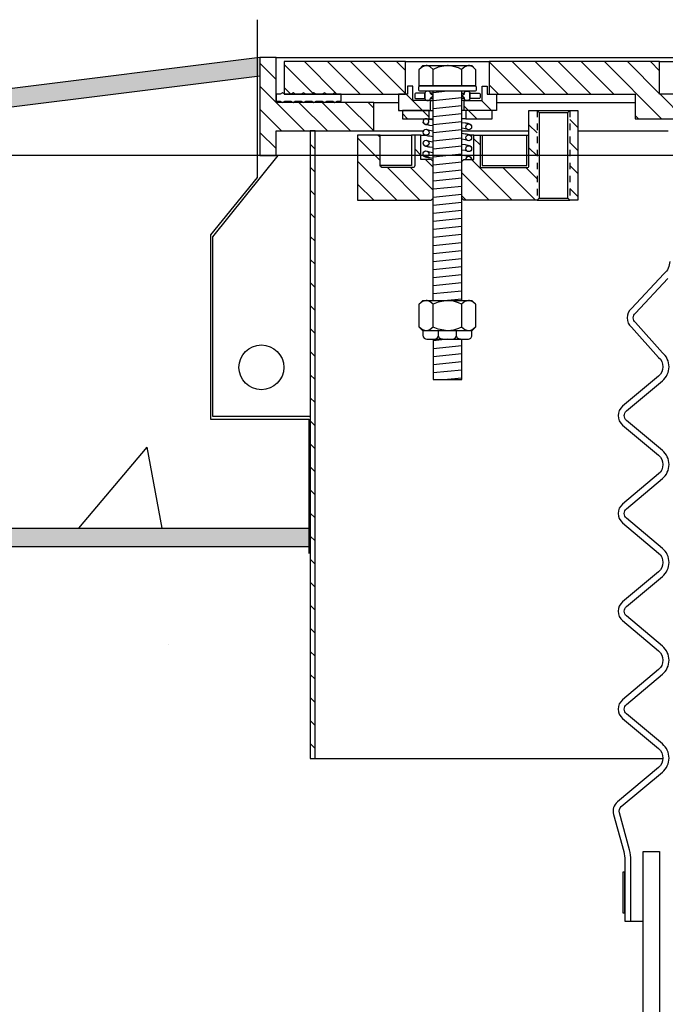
# Model space of a CAD drawing. Extents: x -169 to 7270, y -140 to 2984.
# Tile 614 of 656: x 6713 to 6723, y 971 to 986. Entities that reach past the tile are written whole.
import ezdxf

# ---------------------------------------------------------------- set-up
doc = ezdxf.new("R2010")
doc.units = 0
doc.header["$MEASUREMENT"] = 0
doc.header["$PDSIZE"] = 1
doc.linetypes.add('HIDDEN5', pattern=[0.05, 0.025, -0.025])
doc.layers.get('DEFPOINTS').update_dxf_attribs({"linetype": 'CONTINUOUS'})
for name, color, linetype in [('CONCRETE-HATCH', 2, 'CONTINUOUS'), ('DIM', 3, 'CONTINUOUS'), ('FRP-SUMP', 2, 'CONTINUOUS'), ('MULTI-PORT-MANHOLE', 4, 'CONTINUOUS'), ('MULTI-PORT-MANHOLE-HATCH', 252, 'CONTINUOUS'), ('MULTI-PORT-SHROUD', 1, 'CONTINUOUS'), ('PEAGRAVEL-HATCH', 3, 'CONTINUOUS'), ('TANK-SLAB', 6, 'CONTINUOUS')]:
    doc.layers.add(name, color=color, linetype=linetype)
doc.layers.add('FREEZE-LINES', color=8, linetype='CONTINUOUS', plot=False)
doc.styles.add('SIMPLEX', font='simplex')
doc.dimstyles.new('DIM64', dxfattribs={"dimscale": 64, "dimtxt": 0.09375, "dimasz": 0.09375, "dimexe": 0.0625, "dimexo": 0.0625, "dimgap": 0.046875, "dimtad": 1, "dimdec": 4, "dimzin": 3, "dimdsep": 46, "dimlunit": 4, "dimtxsty": 'SIMPLEX', "dimcen": 0, "dimclrd": 256, "dimclre": 256, "dimclrt": 256, "dimadec": 0, "dimazin": 0, "dimtfac": 1, "dimtdec": 4, "dimtmove": 0, "dimatfit": 3, "dimfxl": 1, "dimfrac": 2, "dimtolj": 1, "dimtzin": 0, "dimarcsym": 0})
pattern_1 = [(135, (14719.46536, -192.00985), (0.176776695, 0.176776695), [])]

# ---------------------------------------------------------------- blocks, each defined once
blk = doc.blocks.new('*D74')
at = {"layer": 'DEFPOINTS', "color": 0, "transparency": 16777216}
for p in [(7015.7, 978.296), (6391.694, 978.015), (6391.694, 700.523)]:
    blk.add_point(p, dxfattribs=at)
at = {"layer": 'DIM', "lineweight": -2, "transparency": 16777216}
for p, q in [((7015.7, 974.296), (7015.7, 696.523)), ((6391.694, 974.015), (6391.694, 696.523)), ((7009.7, 700.523), (6397.694, 700.523))]:
    blk.add_line(p, q, dxfattribs=at)
at = {"layer": 'DIM', "transparency": 16777216}
for points in [[(6397.694, 701.523), (6397.694, 699.523), (6391.694, 700.523)], [(7009.7, 701.523), (7009.7, 699.523), (7015.7, 700.523)]]:
    blk.add_solid(points, dxfattribs=at)
at = {"layer": 'DIM', "transparency": 16777216, "insert": (6703.697, 708.095), "char_height": 6, "attachment_point": 5, "style": 'SIMPLEX'}
blk.add_mtext('\\A1;52\'-0" (F.V. TANK SLAB)', dxfattribs=at)

msp = doc.modelspace()

# ---------------------------------------------------------------- hatches: boundary and pattern name
at = {"layer": 'CONCRETE-HATCH'}
h = msp.add_hatch(dxfattribs=at)
h.set_pattern_fill('AR-CONC', color=256, scale=2.67, style=0)
h.set_pattern_definition([(50, (6674.998, 981.345), (19.151, -1.6755), [2.0025, -22.0275]), (355, (6674.998, 981.345), (-3.705, 20.0835), [1.602, -17.622]), (100.45, (6676.593, 981.206), (15.446, 18.408), [1.702, -18.7205]), (46.184, (6674.998, 986.685), (28.495, -4.42), [3.004, -33.041]), (96.636, (6677.372, 986.317), (24.955, 26.009), [2.553, -28.081]), (351.184, (6674.998, 986.685), (24.955, 26.009), [2.403, -26.433]), (21, (6677.668, 985.35), (15.9374, -10.75), [2.0025, -22.0275]), (326, (6677.668, 985.35), (6.4965, 19.3615), [1.602, -17.622]), (71.45, (6678.996, 984.454), (22.434, 8.6116), [1.702, -18.7205]), (37.5, (6674.9975, 981.345), (0.3247, 8.8883), [0, -17.4084, 0, -17.889, 0, -17.6887]), (7.5, (6674.9975, 981.345), (7.024, 10.5308), [0, -10.1994, 0, -17.0079, 0, -6.7417]), (327.5, (6669.0434, 981.345), (14.2531, -0.6022), [0, -6.675, 0, -20.826, 0, -27.6345]), (317.5, (6666.373, 981.345), (15.571, 2.6728), [0, -8.6775, 0, -13.8306, 0, -19.6245])])
h.paths.add_polyline_path([(6715.60045, 982.76471), (6716.57545, 983.98346), (6716.57545, 984.01471), (6716.32545, 984.01471), (6716.32545, 985.23127), (6704.34296, 983.73346), (6646.29824, 983.73346), (6634.35496, 985.22637), (6634.35496, 983.67456), (6635.07038, 982.79832), (6635.07038, 979.97135), (6633.56245, 979.97135), (6633.56245, 978.29596), (6717.10045, 978.29596), (6717.10045, 980.01471), (6715.60045, 980.01471)])
at = {"layer": 'MULTI-PORT-MANHOLE-HATCH', "linetype": 'Continuous'}
h = msp.add_hatch(dxfattribs=at)
h.set_pattern_fill('LINE', color=256, scale=2, angle=45, style=0)
h.set_pattern_definition(pattern_1)
h.paths.add_polyline_path([(6716.57545, 984.01471), (6716.57545, 984.38971), (6718.07545, 984.38971), (6718.07545, 984.82721), (6716.57545, 984.82721), (6716.57545, 985.51471), (6716.32545, 985.51471), (6716.32545, 984.01471)])
h = msp.add_hatch(dxfattribs=at)
h.set_pattern_fill('LINE', color=256, scale=2, angle=45, style=0)
h.set_pattern_definition(pattern_1)
h.paths.add_polyline_path([(6718.55982, 985.45221), (6716.70045, 985.45221), (6716.70045, 984.95221), (6718.55982, 984.95221)])
h = msp.add_hatch(dxfattribs=at)
h.set_pattern_fill('LINE', color=256, scale=2, angle=45, style=0)
h.set_pattern_definition(pattern_1)
h.paths.add_polyline_path([(6723.20045, 984.57721), (6723.20045, 984.95221), (6722.45045, 984.95221), (6722.45045, 985.45221), (6719.84107, 985.45221), (6719.84107, 984.95221), (6722.07545, 984.95221), (6722.07545, 984.57721)])
h = msp.add_hatch(dxfattribs=at)
h.set_pattern_fill('LINE', color=256, scale=2, angle=45, style=0)
h.set_pattern_definition(pattern_1)
h.paths.add_polyline_path([(6718.94263, 984.85846), (6718.6692, 984.85846), (6718.6692, 985.07721), (6718.59107, 985.07721), (6718.59107, 984.95221), (6718.45045, 984.95221), (6718.45045, 984.70221), (6718.94263, 984.70221)])
h.paths.add_polyline_path([(6719.95045, 984.95221), (6719.80982, 984.95221), (6719.80982, 985.07721), (6719.7317, 985.07721), (6719.7317, 984.85846), (6719.45826, 984.85846), (6719.45826, 984.70221), (6719.95045, 984.70221)])
h.paths.add_polyline_path([(6719.88795, 984.70221), (6719.4817, 984.70221), (6719.4817, 984.57721), (6719.88795, 984.57721)])
h.paths.add_polyline_path([(6718.9192, 984.70221), (6718.51295, 984.70221), (6718.51295, 984.57721), (6718.9192, 984.57721)])
h = msp.add_hatch(dxfattribs=at)
h.set_pattern_fill('LINE', color=256, scale=2, angle=45, style=0)
h.set_pattern_definition(pattern_1)
h.paths.add_polyline_path([(6720.57545, 984.70221), (6720.45045, 984.70221), (6720.45045, 983.85846, -0.41421356), (6720.4192, 983.82721), (6719.7317, 983.82721, -0.41421356), (6719.70045, 983.85846), (6719.70045, 984.32721), (6719.6067, 984.32721), (6719.6067, 983.95221), (6719.45045, 983.95221), (6719.4192, 983.92096), (6719.4192, 983.35846), (6719.45045, 983.32721), (6720.57545, 983.32721)])
h.paths.add_polyline_path([(6721.20045, 984.70221), (6721.07545, 984.70221), (6721.07545, 983.32721), (6721.20045, 983.32721)])
h = msp.add_hatch(dxfattribs=at)
h.set_pattern_fill('LINE', color=256, scale=2, angle=45, style=0)
h.set_pattern_definition([(135, (14678.34006, -192.00985), (0.176776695, 0.176776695), [])])
h.paths.add_polyline_path([(6717.10045, 974.76471), (6717.17514, 974.76471), (6717.17514, 984.38971), (6717.10045, 984.38971)])
h = msp.add_hatch(dxfattribs=at)
h.set_pattern_fill('LINE', color=256, scale=2, angle=45, style=0)
h.set_pattern_definition(pattern_1)
h.paths.add_polyline_path([(6718.9817, 983.92096), (6718.95045, 983.95221), (6718.7942, 983.95221), (6718.7942, 984.32721), (6718.70045, 984.32721), (6718.70045, 983.85846, -0.41421356), (6718.6692, 983.82721), (6718.22672, 983.82721), (6718.19796, 983.8314), (6718.1769, 983.84284), (6718.1692, 983.85846), (6718.1692, 984.32721), (6717.82545, 984.32721), (6717.82545, 983.32721), (6718.95045, 983.32721), (6718.9817, 983.35846)])
at = {"layer": 'PEAGRAVEL-HATCH'}
h = msp.add_hatch(dxfattribs=at)
h.set_pattern_fill('AR-SAND', color=256, scale=7.5, style=0)
h.set_pattern_definition([(37.5, (6695.749, 961.794), (-0.4725, 14.451), [0, -11.4, 0, -12.75, 0, -12.1875]), (7.5, (6695.749, 961.794), (13.273, 21.166), [0, -6.15, 0, -10.275, 0, -3.9375]), (327.5, (6686.524, 961.794), (23.356, 0.0424), [0, -3.75, 0, -13.5, 0, -17.625]), (317.5, (6686.524, 961.794), (22.546, 6.583), [0, -1.875, 0, -8.85, 0, -10.125])])
h.paths.add_polyline_path([(6695.74875, 977.91283), (6717.10045, 977.91283), (6717.10045, 961.79407), (6695.74875, 961.79407)])
h = msp.add_hatch(dxfattribs=at)
h.set_pattern_fill('AR-SAND', color=256, scale=7.5, style=0)
h.set_pattern_definition([(37.5, (6717.1, 961.794), (-0.472, 14.451), [0, -11.4, 0, -12.75, 0, -12.1875]), (7.5, (6717.1, 961.794), (13.273, 21.166), [0, -6.15, 0, -10.275, 0, -3.9375]), (327.5, (6707.875, 961.794), (23.356, 0.0424), [0, -3.75, 0, -13.5, 0, -17.625]), (317.5, (6707.875, 961.794), (22.546, 6.583), [0, -1.875, 0, -8.85, 0, -10.125])])
h.paths.add_polyline_path([(6721.8892, 973.02355), (6721.9192, 973.20603, 0.0672126), (6721.90129, 973.33865), (6721.7448, 973.90753, -0.29327684), (6721.80506, 974.10089), (6722.43552, 974.62992, 0.20935884), (6722.50229, 974.76471), (6717.17514, 974.76471), (6717.10045, 974.76471), (6717.10045, 961.79407), (6721.44871, 961.79407), (6721.45036, 966.47039), (6720.83504, 966.47039), (6720.83517, 966.63109), (6720.83517, 968.84474, -0.3360158), (6721.45506, 969.663, -0.00313047), (6722.01511, 969.81672, 0.33950342), (6722.20045, 970.05822), (6722.20045, 972.27355), (6722.01295, 972.27355), (6721.9192, 972.27355), (6721.9192, 972.39855), (6721.8892, 972.39855)])
h = msp.add_hatch(dxfattribs=at)
h.set_pattern_fill('AR-SAND', color=256, scale=7.5, style=0)
h.set_pattern_definition([(37.5, (6719.552, 970.554), (-0.472, 14.451), [0, -11.4, 0, -12.75, 0, -12.1875]), (7.5, (6719.552, 970.554), (13.273, 21.166), [0, -6.15, 0, -10.275, 0, -3.9375]), (327.5, (6710.327, 970.554), (23.356, 0.042), [0, -3.75, 0, -13.5, 0, -17.625]), (317.5, (6710.327, 970.554), (22.546, 6.583), [0, -1.875, 0, -8.85, 0, -10.125])])
h.paths.add_polyline_path([(6722.20045, 972.27355), (6722.01295, 972.27355), (6721.9192, 972.27355), (6721.9192, 972.39855), (6721.8892, 972.39855), (6721.8892, 973.02355), (6721.9192, 973.20603, 0.0672126), (6721.90129, 973.33865), (6721.7448, 973.90753, -0.29327684), (6721.80506, 974.10089), (6722.43552, 974.62992, 0.20935884), (6722.50229, 974.76471), (6717.17514, 974.76471), (6717.10045, 974.76471), (6717.10045, 961.79407), (6721.44871, 961.79407), (6721.45036, 966.47039), (6720.83504, 966.47039), (6720.83517, 966.63109), (6720.83517, 968.84474, -0.3360158), (6721.45506, 969.663, -0.00313047), (6722.01511, 969.81672, 0.33950342), (6722.20045, 970.05822)])
at = {"layer": 'TANK-SLAB'}
for points in [[(6716.32545, 985.23127), (6716.32545, 985.51471), (6704.32545, 984.01471), (6646.31575, 984.01471), (6634.31575, 985.51471), (6634.31575, 985.23127), (6646.29824, 983.73346), (6704.34296, 983.73346)], [(6717.10045, 978.29596), (6633.54075, 978.29596), (6633.54075, 978.01471), (6717.10045, 978.01471)]]:
    msp.add_hatch(color=256, dxfattribs=at).paths.add_polyline_path(points)

# ---------------------------------------------------------------- linework, layer by layer
at = {"layer": 'DEFPOINTS'}
msp.add_lwpolyline([(6716.28624, 986.09576), (6716.28624, 983.67456), (6715.57081, 982.79832), (6715.57081, 979.97135), (6717.07875, 979.97135), (6717.07875, 977.91141)], dxfattribs=at)
at = {"layer": 'FREEZE-LINES', "linetype": 'Continuous'}
msp.add_line((7225.69428, 984.01471), (6181.69428, 984.01471), dxfattribs=at)
at = {"layer": 'FRP-SUMP'}
msp.add_lwpolyline([(6721.55007, 969.32614, 0.33616492), (6721.18517, 968.84474), (6721.18517, 966.63109), (6720.99366, 966.47039), (6720.83504, 966.47039), (6720.83517, 966.63109), (6720.83517, 968.84474, -0.33616492), (6721.4555, 969.66312, -0.00312802), (6722.01511, 969.81672, 0.33950342), (6722.20045, 970.05822), (6722.20045, 973.34109), (6722.45017, 973.34109), (6722.45017, 969.95415, -0.33985649), (6722.07889, 969.471, 0.00350371)], format="xyb", close=True, dxfattribs=at)
at = {"layer": 'MULTI-PORT-MANHOLE', "color": 7, "linetype": 'Continuous'}
for p, q in [((6716.57545, 985.51471), (6722.82475, 985.51471)), ((6718.55982, 985.45221), (6719.84107, 985.45221)), ((6718.9817, 984.96906), (6718.94042, 984.96906)), ((6719.4192, 984.96906), (6719.46047, 984.96906)), ((6718.07545, 984.82721), (6718.45045, 984.82721)), ((6718.94042, 984.88847), (6718.9817, 984.88847)), ((6718.94263, 984.85846), (6718.9817, 984.85846)), ((6719.46047, 984.88847), (6719.4192, 984.88847)), ((6719.45826, 984.85846), (6719.4192, 984.85846)), ((6719.95045, 984.82721), (6722.07545, 984.82721)), ((6718.94263, 984.70221), (6718.9817, 984.70221)), ((6719.45826, 984.70221), (6719.4192, 984.70221)), ((6720.57545, 984.70221), (6721.07545, 984.70221)), ((6718.9192, 984.57721), (6718.9817, 984.57721)), ((6719.4817, 984.57721), (6719.4192, 984.57721)), ((6718.07545, 984.38971), (6718.83382, 984.38971)), ((6718.1692, 984.32721), (6718.65222, 984.32721)), ((6718.7942, 984.32721), (6718.85329, 984.32721)), ((6719.4192, 984.38971), (6720.45045, 984.38971)), ((6719.6067, 984.32721), (6719.5476, 984.32721)), ((6719.7317, 984.32721), (6720.4192, 984.32721)), ((6721.20045, 984.38971), (6722.58527, 984.38971)), ((6720.57545, 983.32721), (6721.07545, 983.32721)), ((6717.17514, 974.76471), (6722.50229, 974.76471))]:
    msp.add_line(p, q, dxfattribs=at)
at = {"layer": 'MULTI-PORT-MANHOLE', "color": 254, "linetype": 'Continuous'}
msp.add_line((6722.45045, 985.45221), (6722.74894, 985.45221), dxfattribs=at)
at = {"layer": 'MULTI-PORT-MANHOLE', "color": 2, "linetype": 'Continuous'}
for p, q in [((6718.98394, 985.07906), (6718.98394, 985.33355)), ((6719.41695, 985.33355), (6719.41695, 985.07906)), ((6718.9817, 981.7889), (6718.9817, 984.99907)), ((6719.4192, 981.7889), (6719.4192, 984.99907)), ((6720.6067, 984.67096), (6721.0442, 984.67096)), ((6720.6067, 983.35846), (6721.0442, 983.35846)), ((6718.98394, 981.38291), (6718.98394, 981.73089)), ((6719.41695, 981.73089), (6719.41695, 981.38291))]:
    msp.add_line(p, q, dxfattribs=at)
at = {"layer": 'MULTI-PORT-MANHOLE', "color": 3, "linetype": 'Continuous'}
msp.add_line((6718.9817, 983.90229), (6718.9817, 984.84197), dxfattribs=at)
at = {"layer": 'MULTI-PORT-MANHOLE', "color": 1, "linetype": 'HIDDEN5', "ltscale": 0.4}
for p, q in [((6720.57545, 984.70221), (6720.57545, 983.32721)), ((6721.07545, 984.70221), (6721.07545, 983.32721))]:
    msp.add_line(p, q, dxfattribs=at)
at = {"layer": 'MULTI-PORT-MANHOLE', "linetype": 'Continuous'}
for points in [[(6716.57545, 984.01471), (6716.57545, 984.38971), (6718.07545, 984.38971), (6718.07545, 984.82721), (6716.57545, 984.82721), (6716.57545, 985.51471), (6716.32545, 985.51471), (6716.32545, 984.01471)], [(6718.55982, 985.45221), (6716.70045, 985.45221), (6716.70045, 984.95221), (6718.55982, 984.95221)], [(6723.20045, 984.57721), (6723.20045, 984.95221), (6722.45045, 984.95221), (6722.45045, 985.45221), (6719.84107, 985.45221), (6719.84107, 984.95221), (6722.07545, 984.95221), (6722.07545, 984.57721)], [(6717.10045, 974.76471), (6717.17514, 974.76471), (6717.17514, 984.38971), (6717.10045, 984.38971), (6717.10045, 974.76471)]]:
    msp.add_lwpolyline(points, close=True, dxfattribs=at)
at = {"layer": 'MULTI-PORT-MANHOLE', "color": 2, "linetype": 'Continuous'}
for points in [[(6718.82545, 985.07906), (6718.76743, 985.07906), (6718.76743, 985.33355), (6718.82545, 985.39156), (6719.57544, 985.39156), (6719.63346, 985.33355), (6719.63346, 985.07906), (6719.57544, 985.07906)], [(6718.6692, 985.07721), (6718.59107, 985.07721), (6718.59107, 984.95221), (6718.45045, 984.95221), (6718.45045, 984.70221), (6718.94263, 984.70221), (6718.94263, 984.85846), (6718.6692, 984.85846)], [(6719.7317, 985.07721), (6719.80982, 985.07721), (6719.80982, 984.95221), (6719.95045, 984.95221), (6719.95045, 984.70221), (6719.45826, 984.70221), (6719.45826, 984.85846), (6719.7317, 984.85846)], [(6718.9192, 984.57721), (6718.9192, 984.70221), (6718.51295, 984.70221), (6718.51295, 984.57721), (6718.9192, 984.57721)], [(6719.4817, 984.57721), (6719.88795, 984.57721), (6719.88795, 984.70221), (6719.4817, 984.70221), (6719.4817, 984.57721)], [(6721.0442, 983.35846), (6721.0442, 984.67096), (6721.07545, 984.70221), (6721.20045, 984.70221), (6721.20045, 983.32721), (6721.07545, 983.32721)], [(6718.82545, 981.3249), (6718.76743, 981.38291), (6718.76743, 981.73089), (6718.82545, 981.7889), (6719.57544, 981.7889), (6719.63346, 981.73089), (6719.63346, 981.38291), (6719.57544, 981.3249)]]:
    msp.add_lwpolyline(points, close=True, dxfattribs=at)
for points in [[(6719.63346, 985.33355), (6719.58833, 985.37088), (6719.5388, 985.39156), (6719.5252, 985.39156), (6719.5252, 985.39156), (6719.46893, 985.37505), (6719.41695, 985.33355), (6719.36835, 985.35569), (6719.29269, 985.38039), (6719.21145, 985.3914), (6719.20045, 985.39156), (6719.06093, 985.36646), (6718.98394, 985.33355), (6718.93881, 985.37088), (6718.88928, 985.39156), (6718.87569, 985.39156), (6718.81942, 985.37505), (6718.76743, 985.33355)], [(6719.63346, 981.73089), (6719.58833, 981.76822), (6719.5388, 981.7889), (6719.5252, 981.7889), (6719.5252, 981.7889), (6719.46893, 981.77238), (6719.41695, 981.73089), (6719.36835, 981.75303), (6719.29269, 981.77772), (6719.21145, 981.78874), (6719.20045, 981.7889), (6719.06093, 981.76379), (6718.98394, 981.73089), (6718.93881, 981.76822), (6718.88928, 981.7889), (6718.87569, 981.7889), (6718.81942, 981.77238), (6718.76743, 981.73089)], [(6719.63346, 981.38291), (6719.58833, 981.34558), (6719.5388, 981.3249), (6719.5252, 981.3249), (6719.5252, 981.3249), (6719.46893, 981.34142), (6719.41695, 981.38291), (6719.36835, 981.36077), (6719.29269, 981.33608), (6719.21145, 981.32506), (6719.20045, 981.3249), (6719.06093, 981.35001), (6718.98394, 981.38291), (6718.93881, 981.34558), (6718.88928, 981.3249), (6718.87569, 981.3249), (6718.81942, 981.34142), (6718.76743, 981.38291)], [(6718.9817, 981.1949), (6718.9817, 980.57756), (6719.4192, 980.57756), (6719.4192, 981.1949)]]:
    msp.add_lwpolyline(points, dxfattribs=at)
for points in [[(6718.77657, 985.07906), (6719.62432, 985.07906, -0.41421356), (6719.63994, 985.06344), (6719.63994, 985.01469, -0.41421356), (6719.62432, 984.99907), (6718.77657, 984.99907, -0.41421356), (6718.76095, 985.01469), (6718.76095, 985.06344, -0.41421356)], [(6720.57545, 983.32721), (6719.45045, 983.32721), (6719.4192, 983.35846), (6719.4192, 983.92096), (6719.45045, 983.95221), (6719.6067, 983.95221), (6719.6067, 984.32721), (6719.70045, 984.32721), (6719.70045, 983.85846, 0.41421356), (6719.7317, 983.82721), (6720.4192, 983.82721, 0.41421356), (6720.45045, 983.85846), (6720.45045, 984.70221), (6720.57545, 984.70221), (6720.6067, 984.67096), (6720.6067, 983.35846)], [(6718.1692, 983.85846), (6718.1692, 984.32721), (6717.82545, 984.32721), (6717.82545, 983.32721), (6718.95045, 983.32721), (6718.9817, 983.35846), (6718.9817, 983.92096), (6718.95045, 983.95221), (6718.7942, 983.95221), (6718.7942, 984.32721), (6718.70045, 984.32721), (6718.70045, 983.85846, -0.41421356), (6718.6692, 983.82721), (6718.22672, 983.82721), (6718.19796, 983.8314), (6718.1769, 983.84284)]]:
    msp.add_lwpolyline(points, format="xyb", close=True, dxfattribs=at)
at = {"layer": 'MULTI-PORT-MANHOLE', "color": 7, "linetype": 'Continuous'}
msp.add_lwpolyline([(6716.68115, 984.97521), (6716.67469, 984.97521), (6716.64044, 984.95521), (6716.57545, 984.95521), (6716.57545, 984.84722), (6716.64044, 984.84722), (6716.67469, 984.82721), (6716.70894, 984.84722), (6716.80094, 984.84722), (6716.83519, 984.82721), (6716.86945, 984.84722), (6716.96145, 984.84722), (6716.9957, 984.82721), (6717.02994, 984.84722), (6717.12194, 984.84722), (6717.15619, 984.82721), (6717.19044, 984.84722), (6717.28244, 984.84722), (6717.31669, 984.82721), (6717.35095, 984.84722), (6717.44295, 984.84722), (6717.4772, 984.82721), (6717.51144, 984.84722), (6717.57545, 984.84722), (6717.57545, 984.95521), (6717.51144, 984.95521), (6717.4772, 984.97521), (6717.44295, 984.95521), (6717.35095, 984.95521), (6717.31669, 984.97521), (6717.28244, 984.95521), (6717.19044, 984.95521), (6717.15619, 984.97521), (6717.12194, 984.95521), (6717.02994, 984.95521), (6716.9957, 984.97521), (6716.96145, 984.95521), (6716.86945, 984.95521), (6716.83519, 984.97521), (6716.80094, 984.95521), (6716.70894, 984.95521), (6716.67469, 984.97521)], dxfattribs=at)
for points in [[(6718.85545, 984.88976), (6718.85545, 984.96777), (6718.71607, 984.96777, 0.41421356), (6718.70045, 984.95214), (6718.70045, 984.90458, 0.41421356), (6718.71044, 984.88896), (6718.85544, 984.88896)], [(6718.85545, 984.88971, 0.41421356), (6718.8867, 984.85846), (6718.90919, 984.85846, 0.41421356), (6718.94044, 984.88971), (6718.94044, 984.8936), (6718.98105, 984.92877), (6718.94044, 984.96393), (6718.94044, 984.96782, 0.41421356), (6718.90919, 984.99907), (6718.8867, 984.99907, 0.41421356), (6718.85545, 984.96782), (6718.85545, 984.88847)], [(6719.54545, 984.88971, -0.41421356), (6719.5142, 984.85846), (6719.4917, 984.85846, -0.41421356), (6719.46045, 984.88971), (6719.46045, 984.8936), (6719.41984, 984.92877), (6719.46045, 984.96393), (6719.46045, 984.96782, -0.41421356), (6719.4917, 984.99907), (6719.5142, 984.99907, -0.41421356), (6719.54545, 984.96782), (6719.54545, 984.88847)], [(6719.54545, 984.88976), (6719.54545, 984.96777), (6719.68482, 984.96777, -0.41421356), (6719.70045, 984.95214), (6719.70045, 984.90458, -0.41421356), (6719.69045, 984.88896), (6719.54545, 984.88896)]]:
    msp.add_lwpolyline(points, format="xyb", dxfattribs=at)
at = {"layer": 'MULTI-PORT-MANHOLE', "color": 1, "linetype": 'Continuous'}
for points in [[(6718.85319, 984.57721, 4.45498163), (6718.89172, 984.57721)], [(6719.57183, 983.95221, 0.98838487), (6719.48168, 983.95221)]]:
    msp.add_lwpolyline(points, format="xyb", close=True, dxfattribs=at)
for points in [[(6718.9817, 984.46729), (6718.92905, 984.47433), (6718.91657, 984.47617), (6718.90514, 984.478), (6718.88723, 984.48121), (6718.87091, 984.48566), (6718.86338, 984.48828), (6718.85564, 984.4918), (6718.85063, 984.49469), (6718.84528, 984.49857), (6718.84051, 984.50298), (6718.8359, 984.50857), (6718.83161, 984.51591), (6718.82937, 984.52323)], [(6718.9817, 984.55755), (6718.93474, 984.56446), (6718.92006, 984.56676), (6718.89216, 984.57721)], [(6719.4192, 984.52055), (6719.47059, 984.51368), (6719.48307, 984.51184), (6719.4945, 984.51), (6719.51241, 984.50679), (6719.52873, 984.50234), (6719.53626, 984.49973), (6719.544, 984.49621), (6719.54901, 984.49332), (6719.55436, 984.48943), (6719.55913, 984.48502), (6719.56374, 984.47944), (6719.56803, 984.4721), (6719.57028, 984.46477)], [(6718.70045, 984.32721), (6718.65222, 984.32721), (6718.65222, 983.85846), (6718.1692, 983.85846)], [(6718.9817, 984.3006), (6718.93073, 984.30742), (6718.91825, 984.30926), (6718.90682, 984.31109), (6718.88891, 984.3143), (6718.87259, 984.31875), (6718.86506, 984.32137), (6718.85732, 984.32489), (6718.85231, 984.32778), (6718.84696, 984.33166), (6718.84219, 984.33607), (6718.83758, 984.34166), (6718.8333, 984.349), (6718.83105, 984.35632)], [(6718.88996, 984.41176), (6718.92174, 984.39985), (6718.9817, 984.391)], [(6719.51136, 984.40933), (6719.47958, 984.42125), (6719.4192, 984.43016)], [(6719.4192, 984.35371), (6719.47059, 984.34683), (6719.48307, 984.34499), (6719.4945, 984.34316), (6719.51241, 984.33995), (6719.52873, 984.3355), (6719.53626, 984.33288), (6719.544, 984.32936), (6719.54901, 984.32647), (6719.55436, 984.32259), (6719.55913, 984.31818), (6719.56374, 984.31259), (6719.56803, 984.30525), (6719.57028, 984.29793)], [(6719.70045, 984.32721), (6719.7317, 984.32721), (6719.7317, 983.85846), (6720.4192, 983.85846), (6720.4192, 984.32721), (6720.45045, 984.32721)], [(6718.9817, 984.13365), (6718.93073, 984.14047), (6718.91825, 984.14231), (6718.90682, 984.14414), (6718.88891, 984.14735), (6718.87259, 984.1518), (6718.86506, 984.15442), (6718.85732, 984.15794), (6718.85231, 984.16083), (6718.84696, 984.16472), (6718.84219, 984.16913), (6718.83758, 984.17471), (6718.8333, 984.18205), (6718.83105, 984.18937)], [(6718.88996, 984.24481), (6718.92174, 984.2329), (6718.9817, 984.22405)], [(6719.51136, 984.24249), (6719.47958, 984.25441), (6719.4192, 984.26332)], [(6719.4192, 984.18674), (6719.47059, 984.17987), (6719.48307, 984.17802), (6719.4945, 984.17619), (6719.51241, 984.17298), (6719.52873, 984.16853), (6719.53626, 984.16591), (6719.544, 984.16239), (6719.54901, 984.15951), (6719.55436, 984.15562), (6719.55913, 984.15121), (6719.56374, 984.14563), (6719.56803, 984.13829), (6719.57028, 984.13096)], [(6718.9817, 983.96795), (6718.92889, 983.97501), (6718.91641, 983.97685), (6718.90498, 983.97868), (6718.88707, 983.98189), (6718.87075, 983.98634), (6718.86322, 983.98896), (6718.85548, 983.99248), (6718.85047, 983.99537), (6718.84512, 983.99925), (6718.84035, 984.00366), (6718.83574, 984.00925), (6718.83146, 984.01659), (6718.82921, 984.02391)], [(6718.88996, 984.0791), (6718.92174, 984.06718), (6718.9817, 984.05834)], [(6719.51136, 984.07552), (6719.47958, 984.08744), (6719.4192, 984.09635)], [(6719.4192, 984.02064), (6719.47016, 984.01382), (6719.48264, 984.01198), (6719.49407, 984.01015), (6719.51198, 984.00694), (6719.5283, 984.00249), (6719.53583, 983.99987), (6719.54357, 983.99635), (6719.54858, 983.99346), (6719.55393, 983.98958), (6719.5587, 983.98517), (6719.56331, 983.97958), (6719.56759, 983.97224), (6719.56984, 983.96492)]]:
    msp.add_lwpolyline(points, dxfattribs=at)
at = {"layer": 'MULTI-PORT-MANHOLE', "linetype": 'Continuous'}
msp.add_lwpolyline([(6717.10045, 984.01471), (6716.60045, 984.01471), (6715.60045, 982.76471), (6715.60045, 980.01471), (6717.10045, 980.01471)], dxfattribs=at)
at = {"layer": 'MULTI-PORT-MANHOLE', "color": 2, "linetype": 'Continuous'}
for points in [[(6718.82545, 981.3249), (6718.82545, 981.2574, 0.41421241), (6718.88794, 981.1949), (6719.51294, 981.1949, 0.41421472), (6719.57545, 981.2574), (6719.57545, 981.3249)], [(6719.00046, 981.1949, 0.41186067), (6719.06246, 981.2574), (6719.06246, 981.3249)], [(6719.12445, 981.1949, -0.41186067), (6719.06246, 981.2574), (6719.06246, 981.3249)], [(6719.27644, 981.1949, 0.41186067), (6719.33843, 981.2574), (6719.33843, 981.3249)], [(6719.40043, 981.1949, -0.41186067), (6719.33843, 981.2574), (6719.33843, 981.3249)]]:
    msp.add_lwpolyline(points, format="xyb", dxfattribs=at)
at = {"layer": 'MULTI-PORT-MANHOLE', "color": 1, "linetype": 'Continuous'}
for centre in [(6719.52718, 984.45154), (6718.87414, 984.36955), (6719.52718, 984.2847), (6718.87414, 984.2026), (6719.52718, 984.11773), (6718.8723, 984.03714)]:
    msp.add_circle(centre, 0.04508, dxfattribs=at)
at = {"layer": 'MULTI-PORT-MANHOLE', "linetype": 'Continuous'}
msp.add_circle((6716.35045, 980.76471), 0.34375, dxfattribs=at)
at = {"layer": 'MULTI-PORT-MANHOLE-HATCH'}
for p, q in [((6719.20045, 984.99907), (6718.9817, 984.97628)), ((6719.4192, 984.89839), (6718.9817, 984.85281)), ((6719.4192, 984.77492), (6718.9817, 984.72934)), ((6719.4192, 984.65146), (6718.9817, 984.60587)), ((6719.4192, 984.65146), (6718.9817, 984.60587)), ((6719.4192, 984.52799), (6718.9817, 984.4824)), ((6719.4192, 984.40452), (6718.9817, 984.35894)), ((6719.4192, 984.40452), (6718.9817, 984.35894)), ((6719.4192, 984.28105), (6718.9817, 984.23547)), ((6719.4192, 984.15758), (6718.9817, 984.112)), ((6719.4192, 984.15758), (6718.9817, 984.112)), ((6719.4192, 984.03412), (6718.9817, 983.98853)), ((6719.4192, 983.91065), (6718.9817, 983.86506)), ((6719.4192, 983.91065), (6718.9817, 983.86506)), ((6719.4192, 983.78718), (6718.9817, 983.7416)), ((6719.4192, 983.66371), (6718.9817, 983.61813)), ((6719.4192, 983.66371), (6718.9817, 983.61813)), ((6719.4192, 983.54024), (6718.9817, 983.49466)), ((6719.4192, 983.41678), (6718.9817, 983.37119)), ((6719.4192, 983.41678), (6718.9817, 983.37119)), ((6719.4192, 983.29331), (6718.9817, 983.24772)), ((6719.4192, 983.16984), (6718.9817, 983.12426)), ((6719.4192, 983.16984), (6718.9817, 983.12426)), ((6719.4192, 983.04637), (6718.9817, 983.00079)), ((6719.4192, 982.9229), (6718.9817, 982.87732)), ((6719.4192, 982.9229), (6718.9817, 982.87732)), ((6719.4192, 982.79944), (6718.9817, 982.75385)), ((6719.4192, 982.67597), (6718.9817, 982.63038)), ((6719.4192, 982.67597), (6718.9817, 982.63038)), ((6719.4192, 982.5525), (6718.9817, 982.50692)), ((6719.4192, 982.42903), (6718.9817, 982.38345)), ((6719.4192, 982.42903), (6718.9817, 982.38345)), ((6719.4192, 982.30556), (6718.9817, 982.25998)), ((6719.4192, 982.1821), (6718.9817, 982.13651)), ((6719.4192, 982.1821), (6718.9817, 982.13651)), ((6719.4192, 982.05863), (6718.9817, 982.01304)), ((6719.4192, 981.93516), (6718.9817, 981.88958)), ((6719.4192, 981.93516), (6718.9817, 981.88958)), ((6719.4192, 981.81169), (6719.20045, 981.7889)), ((6719.20045, 981.1949), (6718.9817, 981.17211)), ((6719.4192, 981.09423), (6718.9817, 981.04864)), ((6719.4192, 980.97076), (6718.9817, 980.92517)), ((6719.4192, 980.84729), (6718.9817, 980.80171)), ((6719.4192, 980.72382), (6718.9817, 980.67824)), ((6719.4192, 980.60035), (6719.20045, 980.57756))]:
    msp.add_line(p, q, dxfattribs=at)
at = {"layer": 'MULTI-PORT-SHROUD', "color": 7}
msp.add_line((6722.01295, 972.27355), (6722.20045, 972.27355), dxfattribs=at)
at = {"layer": 'MULTI-PORT-SHROUD', "color": 1, "linetype": 'Continuous'}
for points in [[(6722.6067, 982.39013, -0.22169529), (6722.51739, 982.19861), (6722.02042, 981.66718, 0.46630908), (6722.02042, 981.37992), (6722.43552, 980.91718, -0.46630905), (6722.43552, 980.62992), (6721.88406, 980.16718, 0.46630905), (6721.88406, 979.87992), (6722.43552, 979.41718, -0.46630905), (6722.43552, 979.12992), (6721.88406, 978.66718, 0.46630905), (6721.88406, 978.37992), (6722.43552, 977.91718, -0.46630905), (6722.43552, 977.62992), (6721.88406, 977.16718, 0.46630905), (6721.88406, 976.87992), (6722.43552, 976.41718, -0.46630905), (6722.43552, 976.12992), (6721.88406, 975.66718, 0.46630905), (6721.88406, 975.37992), (6722.43552, 974.91718, -0.46630785), (6722.43552, 974.62992), (6721.80506, 974.10089, 0.29327778), (6721.7448, 973.90753), (6721.90129, 973.33865)], [(6721.90129, 973.33865, -0.06721269), (6721.9192, 973.20603), (6721.9192, 972.27355), (6722.01295, 972.27355), (6722.01295, 973.20603, 0.06721269), (6721.99168, 973.36351), (6721.83519, 973.9324, -0.29327737), (6721.86532, 974.02908), (6722.49578, 974.5581, 0.46630694), (6722.49578, 974.989), (6721.94432, 975.45173, -0.46630723), (6721.94432, 975.59537), (6722.49578, 976.0581, 0.46630723), (6722.49578, 976.489), (6721.94432, 976.95173, -0.46630723), (6721.94432, 977.09537), (6722.49578, 977.5581, 0.46630723), (6722.49578, 977.989), (6721.94432, 978.45173, -0.46630723), (6721.94432, 978.59537), (6722.49578, 979.0581, 0.46630723), (6722.49578, 979.489), (6721.94432, 979.95173, -0.46630723), (6721.94432, 980.09537), (6722.49578, 980.5581, 0.46630723), (6722.49578, 980.989), (6722.08069, 981.45173, -0.46630817), (6722.08069, 981.59537), (6722.57765, 982.1268, 0.22169529)]]:
    msp.add_lwpolyline(points, format="xyb", dxfattribs=at)
at = {"layer": 'MULTI-PORT-SHROUD', "color": 7, "linetype": 'Continuous'}
msp.add_lwpolyline([(6721.9192, 972.39855), (6721.9192, 973.02355), (6721.8892, 973.02355), (6721.8892, 972.39855)], close=True, dxfattribs=at)
at = {"layer": 'TANK-SLAB'}
for p, q in [((6633.54075, 978.29596), (6717.10045, 978.29596)), ((6633.54075, 978.01471), (6717.10045, 978.01471))]:
    msp.add_line(p, q, dxfattribs=at)
for points in [[(6716.32545, 985.51471), (6704.32545, 984.01471), (6646.31575, 984.01471), (6634.31575, 985.51471)], [(6716.32545, 985.23127), (6704.34296, 983.73346), (6646.29824, 983.73346), (6634.31575, 985.23127)]]:
    msp.add_lwpolyline(points, dxfattribs=at)

# ---------------------------------------------------------------- dimensions: what is measured, and where the dimension line sits
at = {"layer": 'DIM'}
dim = msp.add_linear_dim(base=(6391.69428, 700.52328), p1=(7015.70045, 978.29596), p2=(6391.69428, 978.01471), angle=180, text='<> (F.V. TANK SLAB)', dimstyle='DIM64', dxfattribs=at)
dim.commit()
dim.dimension.update_dxf_attribs({"geometry": '*D74', "text_midpoint": (6703.69736, 708.09471)})

doc.saveas('drawing.dxf')
